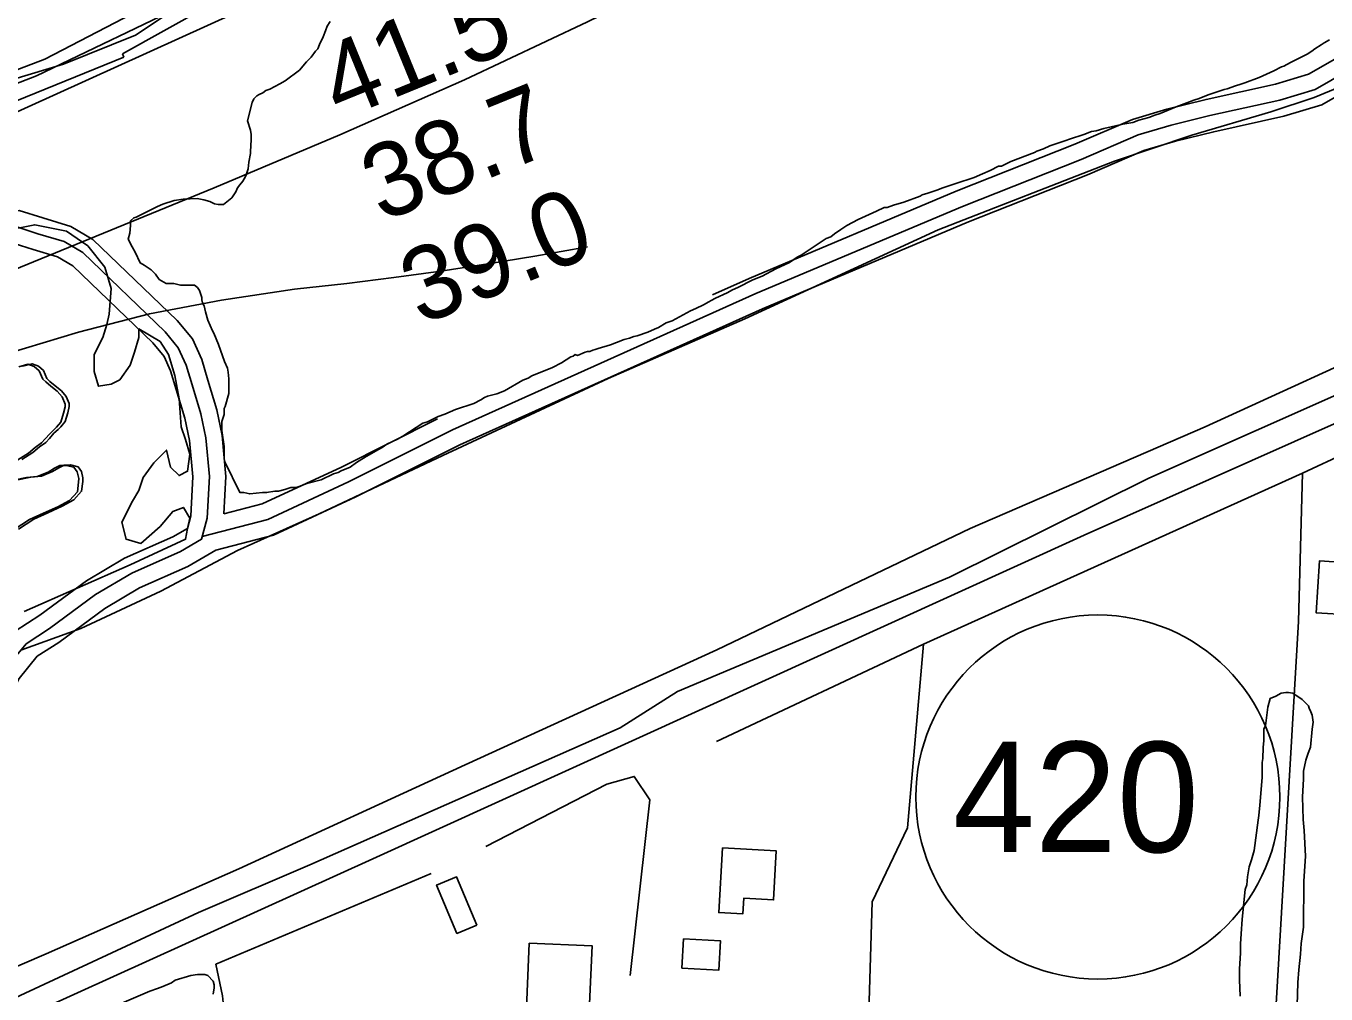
# Model space of a CAD drawing. Extents: x 3219052 to 3256913, y 800770 to 826146.
# Drawn here: x 3247714 to 3248892, y 812313 to 813190 of the extents above; entities that cross this region are included whole.
import ezdxf

# ---------------------------------------------------------------- set-up
doc = ezdxf.new("R2010")
doc.units = 0
for name, color, linetype in [('V-BLDG-OTLN', 7, 'Continuous'), ('V-LEVE-TOET', 7, 'Continuous'), ('V-RIVR-EDGE', 7, 'Continuous'), ('V-RIVR-RANG', 7, 'Continuous'), ('V-ROAD-CNTR', 7, 'Continuous'), ('V-ROAD-IDEN', 7, 'Continuous'), ('V-RRAP-RVMT', 7, 'Continuous'), ('V-SITE-VEGE', 7, 'Continuous'), ('V-TOPO-MAJR', 7, 'Continuous'), ('V-TOPO-MINR', 7, 'Continuous'), ('V-TOPO-SHOR', 7, 'Continuous')]:
    doc.layers.add(name, color=color, linetype=linetype)

msp = doc.modelspace()

# ---------------------------------------------------------------- linework, layer by layer
at = {"layer": 'V-BLDG-OTLN'}
for points in [[(3248944.5, 812654.5), (3248883.3, 812658.3), (3248886.2, 812705.3), (3248913, 812703.6), (3248912.7, 812698.5), (3248947.1, 812696.4)], [(3248344.9, 812445.2), (3248393.8, 812442.4), (3248391.3, 812398), (3248364.3, 812399.5), (3248363.5, 812385.4), (3248341.6, 812386.6)], [(3248122.2, 812375.1), (3248104.2, 812367.6), (3248085.8, 812411.5), (3248103.8, 812419)], [(3248169.9, 812358.9), (3248226.8, 812356.5), (3248224.5, 812303.7), (3248204.3, 812304.6), (3248203.7, 812290.9), (3248167, 812292.5)], [(3248309.7, 812362.7), (3248343.2, 812361), (3248341.8, 812334.4), (3248308.3, 812336.2)]]:
    msp.add_lwpolyline(points, close=True, dxfattribs=at)
at = {"layer": 'V-LEVE-TOET'}
for points in [[(3247709, 812624.3), (3247763.3, 812644), (3247835.8, 812678), (3247905.2, 812714.8), (3247979.5, 812748), (3248091.5, 812800.8), (3248241.3, 812870.6), (3248365.3, 812924.7), (3248540.7, 813005.4), (3248700.4, 813067.6), (3248770.7, 813091.2), (3248842.1, 813112.5), (3248881.4, 813125.5), (3248980.9, 813166.4)], [(3248980.9, 813166.4), (3248881.4, 813125.5), (3248842.1, 813112.5), (3248770.7, 813091.2), (3248700.4, 813067.6), (3248540.7, 813005.4), (3248365.3, 812924.7), (3248241.3, 812870.6), (3248091.5, 812800.8), (3247979.5, 812748), (3247905.2, 812714.8), (3247835.8, 812678), (3247763.3, 812644), (3247709, 812624.3)], [(3247648.6, 812313.4), (3247731.9, 812349.2), (3247906.6, 812426.3), (3248111.7, 812520.5), (3248339.9, 812624.7), (3248569.7, 812734.7), (3248782.6, 812826.9), (3248970.5, 812912.7)]]:
    msp.add_lwpolyline(points, dxfattribs=at)
at = {"layer": 'V-RIVR-EDGE'}
msp.add_lwpolyline([(3247686.1, 813137.1), (3247747.5, 813155.6), (3247812.7, 813182), (3247840.6, 813200.2), (3247879.8, 813243.5), (3247918.2, 813277.3), (3247983.1, 813326.7), (3248022.7, 813351.9), (3248055.7, 813359.2), (3248071, 813366.9), (3248110.1, 813379.9), (3248126.7, 813389.4), (3248150.6, 813412.8), (3248155.8, 813412.8), (3248156.7, 813408.5), (3248151.9, 813398.9), (3248155.8, 813394.6), (3248164.9, 813394.5), (3248175.4, 813400.6), (3248190.2, 813418.8), (3248216.3, 813430.5), (3248227.2, 813445.2), (3248242.9, 813451.7)], dxfattribs=at)
at = {"layer": 'V-ROAD-CNTR'}
for points in [[(3248932, 813178.4), (3248876.5, 813146.5), (3248846.5, 813137.5), (3248783.5, 813123.6), (3248747.8, 813114.8), (3248716.8, 813105.5), (3248664.4, 813083), (3248556.8, 813040.6), (3248369.2, 812961.4), (3248335.9, 812946.4)], [(3248939.2, 813165.2), (3248882.4, 813132.6), (3248850.3, 813123), (3248786.9, 813109), (3248751.7, 813100.3), (3248721.9, 813091.4), (3248670.2, 813069.2), (3248562.5, 813026.7), (3248375.2, 812947.6), (3248100.3, 812824.2), (3248006, 812776.9), (3247932.7, 812742.8), (3247873.4, 812727.5)], [(3248946.4, 813152.1), (3248888.4, 813118.7), (3248854, 813108.5), (3248790.4, 813094.4), (3248755.7, 813085.8), (3248727, 813077.3), (3248675.9, 813055.3), (3248568.2, 813012.8), (3248381.2, 812933.9), (3248106.8, 812810.6), (3248012.6, 812763.3), (3247937.8, 812728.7), (3247885.6, 812715.2)], [(3247893, 812748.1), (3247894.8, 812781.9), (3247891.5, 812819), (3247886.5, 812842.2), (3247878.5, 812869.3), (3247872.9, 812888), (3247864.4, 812906.6), (3247850.7, 812923.3), (3247774.1, 812996.8), (3247754.2, 813008.5), (3247728.9, 813016.2), (3247707.3, 813023), (3247678.7, 813022.7), (3247642.9, 813020.5), (3247582, 813015.9), (3247555.5, 813009.6), (3247534.2, 813003), (3247512.5, 812994.4), (3247493.8, 812985.2), (3247469.6, 812973.2), (3247454.4, 812966.2), (3247435.6, 812957.4), (3247407.2, 812949)], [(3247694.7, 812607.1), (3247713.7, 812630.2), (3247734.8, 812643.9), (3247776.6, 812674.8), (3247809.6, 812694.3), (3247853.6, 812713.7), (3247872.8, 812725), (3247877.8, 812744), (3247879.8, 812781.7), (3247876.7, 812816.8), (3247872, 812838.5), (3247864.1, 812865), (3247858.8, 812882.8), (3247851.6, 812898.6), (3247839.6, 812913.1), (3247765, 812984.8), (3247748.1, 812994.7), (3247724.4, 813001.8), (3247705.1, 813008)], [(3247703.6, 812641.5), (3247726.2, 812656.2), (3247768.3, 812687.3), (3247802.7, 812707.7), (3247846.7, 812727.1), (3247859.9, 812734.8), (3247862.9, 812746.3), (3247864.7, 812781.4), (3247861.8, 812814.5), (3247857.5, 812834.7), (3247849.7, 812860.8), (3247844.7, 812877.5), (3247838.7, 812890.6), (3247828.6, 812902.9), (3247755.9, 812972.7), (3247742.1, 812980.9), (3247720, 812987.5), (3247702.8, 812993)], [(3249090.2, 812914.5), (3248673, 812728.7), (3248028, 812435.3), (3247188.5, 812054.5), (3246482.8, 811732.5), (3245852.6, 811450.8)], [(3248086.5, 812834), (3247999.5, 812790.4), (3247927.6, 812757), (3247893, 812748.1)], [(3247634.7, 812478), (3247660, 812519.7), (3247690.8, 812566.8), (3247707.3, 812598.8), (3247723.8, 812618.9), (3247743.3, 812631.5), (3247784.9, 812662.3), (3247816.5, 812680.9), (3247860.4, 812700.3), (3247885.6, 812715.2)]]:
    msp.add_lwpolyline(points, dxfattribs=at)
at = {"layer": 'V-ROAD-IDEN'}
msp.add_circle((3248685.4, 812491.3), 165, dxfattribs=at)
msp.add_circle((3248685.4, 812491.3), 165, dxfattribs=at)
at = {"layer": 'V-RRAP-RVMT'}
for p, q in [((3247875.9, 813206.6), (3247800.9, 813164.9)), ((3247802.1, 813161.9), (3247671.1, 813108.7)), ((3247800.9, 813164.9), (3247802.1, 813161.9))]:
    msp.add_line(p, q, dxfattribs=at)
at = {"layer": 'V-SITE-VEGE'}
for points in [[(3247809.7, 812990), (3247806.3, 812997), (3247807.7, 813002.5), (3247808.4, 813009.4), (3247808.4, 813013.5), (3247811.2, 813016.3), (3247813.3, 813016.9), (3247832.7, 813026.5), (3247837.5, 813028.6), (3247847.9, 813032), (3247856.1, 813033.3), (3247868.6, 813033.9), (3247874.8, 813032.5), (3247880.3, 813031.1), (3247884.4, 813029), (3247887.9, 813028.3), (3247892.7, 813028.3), (3247900.3, 813034.5), (3247903.8, 813040), (3247905.2, 813043.4), (3247907.3, 813046.2), (3247910, 813049.6), (3247911.4, 813051.7), (3247912.8, 813054.5), (3247914.9, 813060.7), (3247915.6, 813066.9), (3247917.1, 813074.5), (3247917.1, 813076.5), (3247917.8, 813086.9), (3247917.8, 813091.7), (3247917.2, 813095.8), (3247914.4, 813104.1), (3247918.6, 813120.7), (3247920, 813124.1), (3247922.8, 813126.9), (3247924.9, 813128.2), (3247928.3, 813129.6), (3247931.1, 813131.7), (3247934.6, 813133), (3247943.6, 813137.8), (3247948.4, 813140.6), (3247961.6, 813150.2), (3247967.8, 813157.7), (3247972, 813161.8), (3247976.1, 813167.3), (3247978.2, 813169.4), (3247979.6, 813173.5), (3247983.1, 813180.4), (3247985.2, 813185.9), (3247986.6, 813190.1), (3247989.4, 813194.2)], [(3248895.4, 813177.8), (3248890.5, 813175), (3248887.8, 813173), (3248882.2, 813169.6), (3248879.4, 813167.5), (3248875.3, 813164.8), (3248860.1, 813157.2), (3248853.9, 813153.8), (3248851.8, 813153.1), (3248844.9, 813149.7), (3248831.7, 813143.6), (3248818.6, 813138.8), (3248815.1, 813137.4), (3248810.3, 813136.1), (3248802.7, 813133.3), (3248799.9, 813132.7), (3248785.4, 813127.9), (3248777.1, 813124.5), (3248772.3, 813123.1), (3248766.1, 813120.4), (3248756.4, 813117), (3248741.9, 813110.8), (3248737, 813109.5), (3248731.5, 813107.4), (3248722.5, 813104.7), (3248717, 813102.7), (3248708, 813101.3), (3248690.7, 813097.3), (3248683.8, 813095.2), (3248679.7, 813094.5), (3248672.8, 813091.8), (3248659.6, 813087.7), (3248656.2, 813086.4), (3248641.7, 813081.6), (3248636.1, 813078.9), (3248629.9, 813076.8), (3248627.9, 813075.5), (3248606.4, 813067.3), (3248598.1, 813063.2), (3248595.4, 813063.2), (3248587.8, 813059.1), (3248580.8, 813056.3), (3248573.2, 813052.9), (3248556.6, 813047.5), (3248544.9, 813043.4), (3248539.4, 813041.3), (3248531.1, 813038.6), (3248526.2, 813037.3), (3248524.2, 813035.9), (3248509.6, 813030.4), (3248500, 813027.7), (3248494.4, 813025.7), (3248491.7, 813025.7), (3248484.8, 813022.3), (3248468.2, 813014.7), (3248457.8, 813009.3), (3248452.3, 813005.8), (3248446.7, 813001.7), (3248443.3, 812999), (3248439.1, 812997.6), (3248416.3, 812982.5), (3248412.8, 812980.5), (3248405.9, 812975.7), (3248393.4, 812970.2), (3248381, 812963.4), (3248372.7, 812960), (3248358.9, 812953.1), (3248354, 812951.1), (3248349.2, 812948.3), (3248338.8, 812943.5), (3248334.7, 812941.5)], [(3247692.6, 813004.2), (3247721.5, 813010), (3247750.3, 813004.2), (3247769.6, 812990.8), (3247785, 812971.5), (3247790.8, 812952.2), (3247788.8, 812929.1), (3247786.9, 812919.5), (3247783.1, 812907.9), (3247775.4, 812892.5), (3247775.4, 812877.1), (3247779.2, 812863.6), (3247790.8, 812865.6), (3247798.5, 812869.4), (3247808.1, 812882.9), (3247812, 812894.5), (3247815.8, 812907.9), (3247815.8, 812915.6), (3247835.1, 812904.1), (3247842.8, 812892.5), (3247848.5, 812873.3), (3247852.4, 812852.1), (3247854.3, 812827), (3247858.2, 812815.5), (3247862, 812802), (3247860.1, 812786.6), (3247852.4, 812782.7), (3247844.7, 812790.4), (3247840.8, 812805.8), (3247829.3, 812794.3), (3247819.7, 812780.8), (3247815.8, 812769.2), (3247810, 812759.6), (3247800.4, 812740.4), (3247804.3, 812724.9), (3247817.7, 812721.1), (3247835.1, 812736.5), (3247846.6, 812750), (3247856.2, 812753.8), (3247862, 812744.2), (3247860.1, 812734.6), (3247858.2, 812724.9), (3247808.1, 812701.8), (3247711.8, 812659.4)], [(3248334.7, 812941.5), (3248332.6, 812940.1), (3248327.7, 812937.4), (3248320.8, 812934), (3248316, 812931.9), (3248299.4, 812923), (3248293.9, 812921), (3248286.9, 812916.9), (3248283.5, 812915.5), (3248277.3, 812912.8), (3248267.6, 812909.3), (3248264.8, 812908.7), (3248260.7, 812907.3), (3248255.8, 812906), (3248248.9, 812903.2), (3248243.4, 812901.2), (3248232.3, 812897.8), (3248229.6, 812897.1), (3248227.5, 812896.4), (3248224.7, 812895), (3248222.7, 812895.1), (3248220.6, 812894.4), (3248213.7, 812891.6), (3248211.6, 812892.3), (3248209.5, 812891), (3248207.5, 812890.3), (3248199.2, 812884.8), (3248190.9, 812880.7), (3248172.2, 812873.2), (3248168.7, 812871.1), (3248163.9, 812869.1), (3248147.3, 812859.5), (3248140.4, 812856.8), (3248132.1, 812854.7), (3248129.3, 812853.4), (3248125.9, 812851.3), (3248119.6, 812847.9), (3248103, 812842.5), (3248093.4, 812838.3), (3248087.1, 812836.3), (3248077.5, 812831.5), (3248073.3, 812830.2), (3248055.3, 812818.5), (3248050.5, 812815.8), (3248040.8, 812811), (3248036.6, 812808.2), (3248033.2, 812806.2), (3248022.1, 812800), (3248013.1, 812794.5), (3248007.6, 812790.4), (3247999.3, 812787), (3247996.5, 812785.6), (3247992.4, 812784.3), (3247981.3, 812778.8), (3247968.2, 812775.4), (3247961.3, 812772.7), (3247958.5, 812772), (3247953.7, 812772), (3247948.1, 812770), (3247942.6, 812768.6), (3247939.2, 812768.6), (3247931.6, 812767.3), (3247928.1, 812767.3), (3247916.4, 812766), (3247910.9, 812767.4), (3247907.4, 812767.4), (3247893.7, 812795.1), (3247893.1, 812797.8), (3247893.1, 812808.9), (3247891.1, 812823.4), (3247891.1, 812831.7), (3247893.2, 812837.9), (3247893.3, 812843.4), (3247894, 812845.4), (3247897.5, 812857.2), (3247897.5, 812870.3), (3247896.9, 812876.5), (3247896.2, 812879.9), (3247893.5, 812886.2), (3247888, 812901.4), (3247883.9, 812911.7), (3247882.5, 812913.8), (3247878.4, 812923.5), (3247876.4, 812931.1), (3247875, 812936.6), (3247873.7, 812939.4), (3247873, 812942.1), (3247873, 812944.2), (3247871, 812950.4), (3247868.9, 812953.2), (3247866.2, 812955.3), (3247853.7, 812955.3), (3247847.5, 812956.8), (3247840.6, 812956.8), (3247834.4, 812960.3), (3247831, 812965.1), (3247826.9, 812969.3), (3247820.7, 812973.4), (3247817.2, 812975.5), (3247812.5, 812985.2), (3247809.7, 812990)], [(3247706, 812796.8), (3247715.9, 812803.1), (3247722, 812808.2), (3247727.7, 812812.2), (3247731, 812815.9), (3247735, 812820.6), (3247738.8, 812824.1), (3247741.1, 812826.5), (3247745.1, 812831.1), (3247747.5, 812839.1), (3247749, 812845), (3247749, 812847.5), (3247746.2, 812853.9), (3247741.8, 812859.1), (3247736.1, 812863.6), (3247731.5, 812867.6), (3247728.7, 812870.2), (3247725.6, 812877.5), (3247721, 812881.5), (3247715.1, 812883.6), (3247706.9, 812881.3)], [(3247702.7, 812733.7), (3247716.6, 812742.8), (3247729.5, 812748.6), (3247742.5, 812754.4), (3247753.1, 812760.2), (3247760.1, 812767.9), (3247761.1, 812776.8), (3247761.4, 812780.1), (3247760, 812786), (3247756.9, 812790.2), (3247749.9, 812791.9), (3247744.3, 812791.7), (3247739.3, 812789.4), (3247733.7, 812785.9), (3247723.8, 812781.7), (3247713.9, 812780.8), (3247702.2, 812778.5)], [(3248814.4, 812310.7), (3248813.7, 812325.6), (3248813.8, 812335.5), (3248814.6, 812349.6), (3248814.6, 812358.1), (3248815.3, 812367.3), (3248816.1, 812380.7), (3248819, 812407.5), (3248820.5, 812411.8), (3248821.2, 812418.8), (3248822.7, 812428), (3248824.8, 812434.4), (3248827, 812442.8), (3248830.6, 812470.4), (3248831.4, 812474.6), (3248832.1, 812483.8), (3248832.8, 812490.9), (3248834.3, 812509.2), (3248834.4, 812522.6), (3248835.1, 812526.2), (3248835.2, 812536.1), (3248835.9, 812542.4), (3248835.9, 812553), (3248837.4, 812555.8), (3248839.6, 812572.8), (3248841.7, 812580.6), (3248846.7, 812582.7), (3248851.6, 812585.5), (3248855.9, 812586.1), (3248858, 812586.1), (3248862.2, 812585.4), (3248870.7, 812579.7), (3248876.3, 812574), (3248877, 812571.9), (3248878.4, 812568.4), (3248879.8, 812565.6), (3248880.5, 812559.2), (3248879.8, 812552.8), (3248878.3, 812536.6), (3248876.1, 812530.9), (3248874, 812524.6), (3248871.8, 812514.7), (3248871.8, 812507.6), (3248871, 812491.4), (3248871.6, 812470.9), (3248872.3, 812461), (3248873.6, 812437.7), (3248872.1, 812415.1), (3248871.9, 812373.4), (3248869.7, 812358.6), (3248869, 812348.7), (3248867.5, 812334.5), (3248866.7, 812323.2), (3248865.9, 812292.1)], [(3247800.5, 812304.4), (3247825.9, 812315.3), (3247832.7, 812317.8), (3247837.7, 812319.5), (3247845.4, 812322.8), (3247848.7, 812325.3), (3247863.1, 812329.5), (3247869, 812330.3), (3247875.8, 812330.3), (3247878.3, 812329.4), (3247883.3, 812324.3), (3247884.2, 812321), (3247884.2, 812318.4), (3247883.3, 812312.5)]]:
    msp.add_lwpolyline(points, dxfattribs=at)
at = {"layer": 'V-TOPO-MAJR'}
msp.add_lwpolyline([(3244166.5, 812011.6), (3244303.9, 812029.4), (3244555.1, 812139.2), (3244715.8, 812183.9), (3244841.3, 812203.7), (3245514.1, 812312.5), (3245966.1, 812451.9), (3246141.9, 812521.7), (3246438.3, 812646.4), (3246664.3, 812726.1), (3247242, 812930.5), (3247578.5, 813055.1), (3248151.3, 813314.7), (3248578.4, 813554.5), (3248759.4, 813669.5), (3248859.8, 813704.3), (3249095.8, 813748.9)], dxfattribs=at)
at = {"layer": 'V-TOPO-MINR'}
for points in [[(3241257.8, 811747.7), (3241275.5, 811748.1), (3242133.2, 811848), (3242284.4, 811877.9), (3242794.5, 811944.6), (3243659.8, 812036.9), (3244192.5, 812080.9), (3244434.4, 812148.3), (3244695.2, 812223.2), (3245205.4, 812308.8), (3245549.2, 812364.6), (3246025.6, 812537.2), (3246536, 812721), (3247356.4, 813017.4), (3247730.7, 813160), (3248056, 813329.2), (3248226.2, 813415.7), (3248491, 813554.8), (3248759.5, 813705.2), (3249205.6, 813825)], [(3249186.6, 813794.8), (3248837.1, 813715.9), (3248756.7, 813689.3), (3248627.4, 813612.2), (3248183.1, 813361.8), (3248007.9, 813281.9), (3247723.2, 813144.9), (3247295.9, 812979.8), (3247137.1, 812916), (3246698.5, 812758.4), (3246460.4, 812675.9), (3245980.2, 812488.2), (3245530.3, 812342), (3244725.4, 812211.8), (3244566.6, 812163.1), (3244290.7, 812069.3), (3244150.8, 812043.2), (3243791.9, 812006.3), (3243512.3, 811973)], [(3247375.4, 812835.3), (3247884.3, 813043.4), (3247998.1, 813091.5), (3248111, 813141.4), (3248222.6, 813194), (3248333.5, 813248.3), (3248782.5, 813475.3), (3248791.1, 813479.5), (3248799.8, 813483.7), (3248808.5, 813487.7), (3248817.3, 813491.6), (3248825.6, 813495.2), (3248830.3, 813497.2), (3248835, 813499.1), (3248839.7, 813500.8), (3248844.5, 813502.5), (3248848.7, 813503.9), (3248855.5, 813506.2), (3248862.4, 813508.5), (3248869.4, 813510.7), (3248876.3, 813512.8), (3249541.7, 813716.6)], [(3248222.7, 812990.1), (3248174.8, 812981.7), (3248132.3, 812974.6), (3248089.8, 812968), (3248047.1, 812962.2), (3248004.3, 812956.9), (3247957, 812951.5), (3247890.9, 812941.8), (3247825.5, 812929.3), (3247761, 812912.7), (3247697.1, 812893.4), (3247400.6, 812793.2), (3247368.9, 812782), (3247337.4, 812770.2), (3247306.3, 812757.5), (3247275.4, 812744.2), (3246905.2, 812578.6)]]:
    msp.add_lwpolyline(points, dxfattribs=at)
at = {"layer": 'V-TOPO-SHOR'}
for p, q in [((3248871, 812784.9), (3248527.3, 812629.8)), ((3247885.6, 812339.7), (3248080.8, 812421.9))]:
    msp.add_line(p, q, dxfattribs=at)
for points in [[(3247970.8, 812429.7), (3248252.2, 812554.1), (3248304.3, 812587), (3248551, 812690.6), (3248731.6, 812780.4), (3249023.5, 812910), (3249098.1, 812939.3), (3249141.6, 812958.3), (3249197.1, 812970.4), (3249245.7, 812975.5), (3249292.6, 812971.9), (3249344.6, 812963.1), (3249391.5, 812943.9), (3249417.5, 812930), (3249446.9, 812914.3), (3249495.4, 812872.6), (3249528.3, 812825.6), (3249564.6, 812768.3)], [(3247752.8, 812845.4), (3247752.8, 812848), (3247750.1, 812854.3), (3247745.6, 812859.5), (3247740, 812864), (3247735.3, 812868), (3247732.5, 812870.6), (3247729.5, 812877.9), (3247724.8, 812881.9), (3247719, 812884), (3247710.7, 812881.7)], [(3247709.9, 812797.2), (3247719.8, 812803.5), (3247725.9, 812808.7), (3247731.6, 812812.6), (3247734.9, 812816.4), (3247738.9, 812821), (3247742.6, 812824.5), (3247745, 812826.9), (3247749, 812831.6), (3247751.4, 812839.5), (3247752.8, 812845.4)], [(3248637, 809241.6), (3248731.9, 810579.6), (3248819.5, 811832.7), (3248867.2, 812650.3), (3248871, 812784.9), (3248991.5, 812841.2)], [(3247706.6, 812734.1), (3247720.5, 812743.2), (3247733.4, 812749), (3247746.3, 812754.8), (3247756.9, 812760.6), (3247764, 812768.4), (3247765, 812777.3), (3247765.2, 812780.6), (3247763.8, 812786.4), (3247760.8, 812790.7), (3247753.8, 812792.3), (3247748.1, 812792.1), (3247743.2, 812789.8), (3247737.6, 812786.3), (3247727.7, 812782.1), (3247717.8, 812781.2), (3247706.1, 812778.9)], [(3248293, 812294), (3248477, 812275.9), (3248480.8, 812396.3), (3248512.8, 812463.4), (3248527.3, 812629.8), (3248339.5, 812541.7)], [(3248130.4, 812446.5), (3248240.3, 812503), (3248265.1, 812510), (3248279.2, 812488.7), (3248261.2, 812329.4)], [(3247472.2, 812201.7), (3247870, 812386.6), (3247970.8, 812429.7)], [(3247846.7, 811673.2), (3247874.4, 812117.5), (3247889.7, 812248.2), (3247892.7, 812277.9), (3247893.1, 812292), (3247892.4, 812305.1), (3247891.6, 812311.1), (3247885.6, 812339.7)]]:
    msp.add_lwpolyline(points, dxfattribs=at)

# ---------------------------------------------------------------- texts
at = {"layer": 'V-RIVR-RANG'}
for s, p in [('41.5', (3247997.9, 813104.5)), ('38.7', (3248036, 813012)), ('39.0', (3248071.3, 812918.4))]:
    msp.add_text(s, height=67, rotation=22.2283, dxfattribs=at).set_placement(p)
at = {"layer": 'V-ROAD-IDEN'}
msp.add_text('420', height=100, rotation=359.9333, dxfattribs=at).set_placement((3248553.9, 812441.5))

doc.saveas('drawing.dxf')
